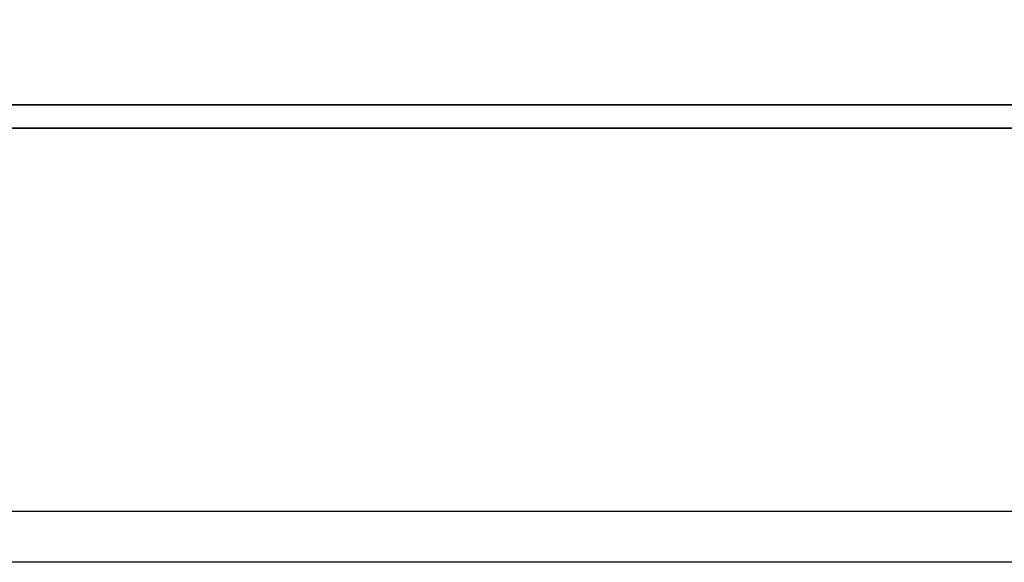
# Model space of a CAD drawing. Header units: millimetres. Extents: x 1805 to 4914, y -1594 to 860.
# Tile 526 of 656: x 4058.9 to 4068.6, y -549.72 to -544.37. Entities that reach past the tile are written whole.
import ezdxf

# ---------------------------------------------------------------- set-up
doc = ezdxf.new("R2010")
doc.units = ezdxf.units.MM
doc.layers.get('0').update_dxf_attribs({"linetype": 'CONTINUOUS'})
doc.layers.add('DIM', color=4, linetype='CONTINUOUS')
doc.layers.add('layer 1', color=7, linetype='CONTINUOUS')

# ---------------------------------------------------------------- blocks, each defined once
blk = doc.blocks.new('TBI MOTION logo(完整正式版)')
at = {"layer": 'layer 1', "color": 22, "lineweight": 35}
blk.add_open_spline([(75.90875, -9.47875), (75.90875, -9.47875), (75.90875, -12.28625), (75.90875, -12.28625), (75.90875, -12.28625), (75.90875, -12.28625), (75.90875, -12.47875), (75.90875, -12.47875), (75.90875, -12.47875), (75.90875, -12.47875), (75.71625, -12.47875), (75.71625, -12.47875), (75.71625, -12.47875), (75.71625, -12.47875), (-88.32875, -12.47875), (-88.32875, -12.47875), (-88.32875, -12.47875), (-88.32875, -12.47875), (-88.32875, -13.29375), (-88.32875, -13.29375), (-88.32875, -13.29375), (-88.32875, -13.29375), (82.89125, -13.29375), (82.89125, -13.29375), (82.89125, -13.29375), (82.89125, -13.29375), (75.90875, -9.47875), (75.90875, -9.47875)], degree=3, knots=[0, 0, 0, 0, 0.14285714, 0.14285714, 0.14285714, 0.14285715, 0.28571429, 0.28571429, 0.28571429, 0.2857143, 0.42857143, 0.42857143, 0.42857143, 0.42857144, 0.57142857, 0.57142857, 0.57142857, 0.57142858, 0.71428571, 0.71428571, 0.71428571, 0.71428572, 0.85714286, 0.85714286, 0.85714286, 0.85714287, 1, 1, 1, 1], dxfattribs=at)

msp = doc.modelspace()

# ---------------------------------------------------------------- linework, layer by layer
at = {"linetype": 'Continuous'}
msp.add_line((4498.1414, -549.2208), (3958.1414, -549.2208), dxfattribs=at)
msp.add_open_spline([(4498.1414, -549.7206), (3958.1414, -549.7206)], degree=1, dxfattribs=at)

# ---------------------------------------------------------------- block references
at = {"layer": 'DIM', "color": 7, "xscale": 0.2802190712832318, "yscale": 0.2802190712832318, "zscale": 0.2802190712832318}
msp.add_blockref('TBI MOTION logo(完整正式版)', (4076.6729, -541.7132), dxfattribs=at)

doc.saveas('drawing.dxf')
